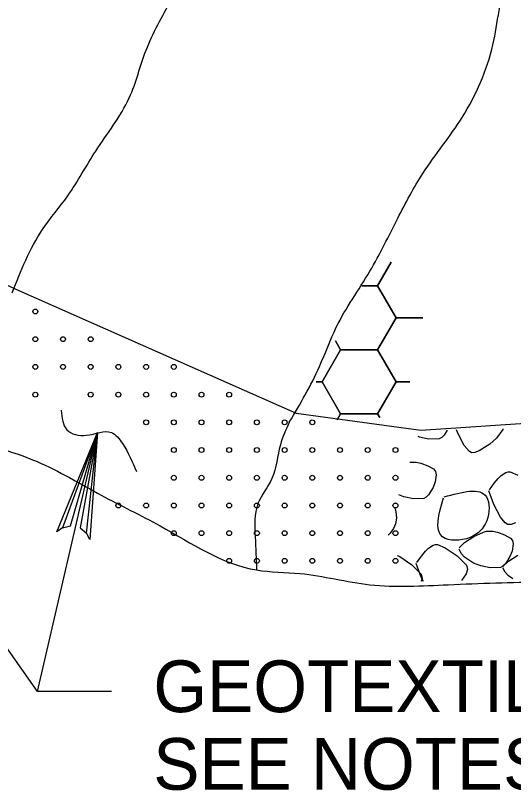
# Model space of a CAD drawing. Extents: x 3 to 3592, y -602 to 1171.
# Drawn here: x 112.7 to 146.4, y 989.7 to 1042.1 of the extents above; entities that cross this region are included whole.
import ezdxf

# ---------------------------------------------------------------- set-up
doc = ezdxf.new("R2010")
doc.units = 0
doc.layers.add('2', color=7, linetype='Continuous')
doc.layers.add('3', color=7, linetype='Continuous')

msp = doc.modelspace()

# ---------------------------------------------------------------- linework, layer by layer
at = {"layer": '2'}
for points in [[(72.63, 1042.034), (89.237, 1033.146), (93.834, 1032.306), (112.945, 1023.539), (131.708, 1015.242), (140.144, 1014.078), (148.58, 1014.66), (166.034, 1015.097), (185.087, 1019.755), (203.995, 1024.704), (212.286, 1026.887), (216.795, 1027.178), (222.031, 1029.216), (227.776, 1031.545), (231.267, 1031.691)], [(138.138, 1025.455), (137.217, 1023.86)], [(137.217, 1023.86), (138.138, 1025.455)], [(136.156, 1023.86), (137.217, 1023.86)], [(137.217, 1023.86), (136.156, 1023.86)], [(137.217, 1023.86), (138.467, 1021.695)], [(138.467, 1021.695), (137.217, 1023.86)], [(138.467, 1021.695), (137.217, 1019.53)], [(137.217, 1019.53), (138.467, 1021.695)], [(138.467, 1021.695), (140.272, 1021.695)], [(140.272, 1021.695), (138.467, 1021.695)], [(134.374, 1020.124), (134.717, 1019.53)], [(134.717, 1019.53), (134.374, 1020.124)], [(134.717, 1019.53), (133.467, 1017.365)], [(133.467, 1017.365), (134.717, 1019.53)], [(134.717, 1019.53), (137.217, 1019.53)], [(137.217, 1019.53), (134.717, 1019.53)], [(137.217, 1019.53), (138.467, 1017.365)], [(138.467, 1017.365), (137.217, 1019.53)], [(119.199, 996.409), (114.199, 996.409), (99.227, 1017.713)], [(133.467, 1017.365), (133.059, 1017.365)], [(133.059, 1017.365), (133.467, 1017.365)], [(134.717, 1015.2), (133.467, 1017.365)], [(133.467, 1017.365), (134.717, 1015.2)], [(138.467, 1017.365), (137.217, 1015.2)], [(137.217, 1015.2), (138.467, 1017.365)], [(138.467, 1017.365), (139.395, 1017.365)], [(139.395, 1017.365), (138.467, 1017.365)], [(134.717, 1015.2), (134.48, 1014.789)], [(134.48, 1014.789), (134.717, 1015.2)], [(137.217, 1015.2), (134.717, 1015.2)], [(134.717, 1015.2), (137.217, 1015.2)], [(137.365, 1014.943), (137.217, 1015.2)], [(137.217, 1015.2), (137.365, 1014.943)], [(141.925, 1014.083), (141.723, 1013.758)], [(142.633, 1013.917), (142.566, 1014.097)], [(145.681, 1014.131), (145.253, 1013.552)], [(145.692, 1014.167), (145.681, 1014.131)], [(114.199, 996.409), (118.257, 1013.927)], [(115.887, 1007.485), (116.425, 1007.621), (118.257, 1013.927), (115.887, 1007.485), (115.517, 1007.212), (118.257, 1013.927), (117.094, 1007.471), (117.515, 1007.128), (118.257, 1013.927), (117.75, 1006.695), (117.515, 1007.128)], [(140.047, 1013.619), (139.969, 1013.65)], [(140.687, 1013.484), (140.047, 1013.619)], [(141.388, 1013.506), (140.687, 1013.484)], [(141.554, 1013.593), (141.388, 1013.506)], [(141.723, 1013.758), (141.554, 1013.593)], [(143.086, 1013.048), (142.633, 1013.917)], [(145.253, 1013.552), (144.804, 1013.139)], [(143.406, 1012.663), (143.086, 1013.048)], [(144.804, 1013.139), (144.1, 1012.677)], [(143.582, 1012.557), (143.406, 1012.663)], [(143.803, 1012.563), (143.582, 1012.557)], [(144.1, 1012.677), (143.803, 1012.563)], [(139.393, 1011.923), (139.4, 1011.925)], [(139.4, 1011.925), (139.816, 1011.921)], [(139.816, 1011.921), (140.141, 1011.853)], [(140.141, 1011.853), (140.61, 1011.682)], [(140.61, 1011.682), (141.004, 1011.468)], [(141.004, 1011.468), (141.145, 1011.291)], [(141.188, 1011.067), (141.119, 1010.587)], [(141.145, 1011.291), (141.188, 1011.067)], [(145.373, 1010.808), (145.578, 1011.013)], [(145.578, 1011.013), (145.889, 1011.22)], [(145.889, 1011.22), (146.044, 1011.263)], [(146.044, 1011.263), (146.196, 1011.256)], [(146.196, 1011.256), (146.707, 1011.052)], [(141.119, 1010.587), (140.975, 1010.208)], [(144.782, 1010.045), (145.108, 1010.489)], [(145.108, 1010.489), (145.373, 1010.808)], [(140.975, 1010.208), (140.672, 1009.721)], [(145.085, 1009.061), (144.742, 1009.984)], [(138.996, 1009.582), (138.656, 1009.713)], [(139.637, 1009.447), (138.996, 1009.582)], [(140.338, 1009.468), (139.637, 1009.447)], [(140.504, 1009.555), (140.338, 1009.468)], [(140.672, 1009.721), (140.504, 1009.555)], [(138.364, 1008.835), (138.42, 1008.69)], [(145.539, 1008.193), (145.085, 1009.061)], [(138.42, 1008.69), (138.477, 1008.37)], [(138.477, 1008.37), (138.485, 1008.121)], [(138.435, 1007.758), (138.298, 1007.44)], [(138.485, 1008.121), (138.435, 1007.758)], [(145.858, 1007.807), (145.539, 1008.193)], [(146.035, 1007.702), (145.858, 1007.807)], [(146.553, 1007.821), (146.255, 1007.708)], [(138.298, 1007.44), (138.062, 1007.117)], [(144.383, 1007.192), (144.597, 1007.245)], [(144.597, 1007.245), (145.012, 1007.241)], [(145.012, 1007.241), (145.338, 1007.174)], [(146.255, 1007.708), (146.035, 1007.702)], [(138.062, 1007.117), (137.936, 1006.984)], [(143.103, 1006.482), (143.733, 1006.899)], [(143.733, 1006.899), (144.383, 1007.192)], [(145.338, 1007.174), (145.807, 1007.002)], [(145.807, 1007.002), (146.201, 1006.788)], [(146.201, 1006.788), (146.341, 1006.611)], [(140.66, 1006.095), (140.971, 1006.303)], [(140.971, 1006.303), (141.126, 1006.346)], [(141.126, 1006.346), (141.278, 1006.339)], [(141.278, 1006.339), (141.789, 1006.134)], [(142.727, 1006.122), (143.103, 1006.482)], [(146.384, 1006.387), (146.315, 1005.907)], [(146.341, 1006.611), (146.384, 1006.387)], [(140.191, 1005.571), (140.455, 1005.891)], [(140.455, 1005.891), (140.66, 1006.095)], [(141.789, 1006.134), (142.606, 1005.574)], [(142.873, 1005.747), (142.727, 1006.041)], [(143.098, 1005.489), (142.873, 1005.747)], [(146.315, 1005.907), (146.172, 1005.528)], [(138.551, 1005.601), (138.716, 1005.534)], [(138.716, 1005.534), (139.533, 1004.974)], [(139.865, 1005.127), (140.191, 1005.571)], [(142.606, 1005.574), (143.237, 1004.945)], [(143.714, 1005.086), (143.098, 1005.489)], [(145.694, 1004.852), (146.07, 1005.212)], [(146.172, 1005.528), (145.869, 1005.041)], [(146.07, 1005.212), (146.7, 1005.629)], [(139.533, 1004.974), (140.164, 1004.346)], [(140.167, 1004.144), (139.824, 1005.067)], [(143.311, 1004.661), (143.215, 1004.358)], [(143.237, 1004.945), (143.311, 1004.661)], [(144.193, 1004.902), (143.714, 1005.086)], [(144.833, 1004.767), (144.193, 1004.902)], [(145.534, 1004.789), (144.833, 1004.767)], [(145.7, 1004.876), (145.534, 1004.789)], [(145.84, 1004.477), (145.694, 1004.771)], [(145.869, 1005.041), (145.7, 1004.876)], [(140.164, 1004.346), (140.238, 1004.061)], [(140.322, 1003.848), (140.167, 1004.144)], [(140.238, 1004.061), (140.169, 1003.844)], [(143.215, 1004.358), (142.893, 1003.922)], [(146.065, 1004.22), (145.84, 1004.477)], [(146.368, 1004.022), (146.065, 1004.22)]]:
    msp.add_lwpolyline(points, dxfattribs=at)
for centre in [(114.051, 1022.115), (114.051, 1020.24), (115.926, 1020.24), (117.8, 1020.24), (114.051, 1018.365), (115.926, 1018.365), (117.8, 1018.365), (119.675, 1018.365), (121.55, 1018.365), (123.425, 1018.365), (114.051, 1016.49), (117.8, 1016.49), (119.675, 1016.49), (121.55, 1016.49), (123.425, 1016.49), (125.299, 1016.49), (127.174, 1016.49), (121.55, 1014.616), (123.425, 1014.616), (125.299, 1014.616), (127.174, 1014.616), (129.049, 1014.616), (130.924, 1014.616), (132.798, 1014.616), (123.425, 1012.741), (125.299, 1012.741), (127.174, 1012.741), (129.049, 1012.741), (130.924, 1012.741), (132.798, 1012.741), (134.673, 1012.741), (136.548, 1012.741), (138.423, 1012.741), (123.425, 1010.866), (125.299, 1010.866), (127.174, 1010.866), (129.049, 1010.866), (130.924, 1010.866), (132.798, 1010.866), (134.673, 1010.866), (136.548, 1010.866), (138.423, 1010.866), (119.675, 1008.991), (121.55, 1008.991), (123.425, 1008.991), (125.299, 1008.991), (127.174, 1008.991), (129.049, 1008.991), (130.924, 1008.991), (132.798, 1008.991), (134.673, 1008.991), (136.548, 1008.991), (138.423, 1008.991), (123.425, 1007.117), (125.299, 1007.117), (127.174, 1007.117), (129.049, 1007.117), (130.924, 1007.117), (132.798, 1007.117), (134.673, 1007.117), (136.548, 1007.117), (138.423, 1007.117), (127.174, 1005.242), (129.049, 1005.242), (130.924, 1005.242), (132.798, 1005.242), (134.673, 1005.242), (136.548, 1005.242), (138.423, 1005.242)]:
    msp.add_circle(centre, 0.166, dxfattribs=at)
for points in [[(72.566, 1042.011), (74.038, 1043.57), (74.795, 1045.652), (77.256, 1050.006), (78.96, 1053.034), (80.853, 1056.631), (83.124, 1059.849), (85.395, 1062.877), (87.856, 1066.663), (89.749, 1071.017), (92.399, 1074.234), (93.913, 1077.074), (95.995, 1080.481), (97.51, 1083.888), (99.213, 1088.62), (101.674, 1092.784), (104.324, 1096.192), (106.028, 1099.22), (107.163, 1102.817), (110.003, 1106.602), (112.085, 1109.252), (114.167, 1112.849), (116.249, 1116.635), (117.574, 1119.474), (119.656, 1123.638), (122.117, 1127.045), (122.566, 1128.614)], [(93.743, 1032.129), (94.86, 1034.106), (97.131, 1037.324), (99.024, 1040.163), (99.97, 1042.245), (101.674, 1045.463), (103.756, 1047.924), (105.27, 1050.384), (107.163, 1053.034), (109.435, 1056.82), (111.328, 1060.606), (113.031, 1063.445), (114.735, 1067.042), (116.249, 1070.259), (117.953, 1073.667), (119.845, 1076.695), (121.928, 1081.049), (124.388, 1084.456), (125.903, 1087.484), (129.878, 1092.595), (131.013, 1097.895), (133.853, 1102.059), (135.746, 1105.088), (137.638, 1108.495), (140.288, 1112.66), (142.371, 1115.688), (143.743, 1118.731)], [(112.493, 1023.379), (114.545, 1027.67), (116.249, 1029.942), (118.142, 1032.97), (120.413, 1036.567), (121.549, 1039.784), (123.253, 1043.192), (125.713, 1047.545), (127.228, 1050.006), (127.795, 1051.52), (128.742, 1053.981), (130.824, 1056.631), (132.149, 1059.092), (134.231, 1061.931), (135.556, 1065.717), (137.638, 1068.934), (141.046, 1074.802), (142.938, 1077.831), (143.885, 1080.67), (145.778, 1083.32), (148.238, 1087.106), (148.996, 1089.377), (149.942, 1092.027), (150.888, 1094.867), (152.403, 1098.274), (154.485, 1101.113), (155.999, 1103.574), (160.209, 1111.26)], [(131.243, 1014.629), (133.285, 1018.395), (134.421, 1021.045), (136.692, 1024.831), (138.585, 1028.427), (140.288, 1031.456), (142.938, 1035.242), (145.021, 1040.163), (145.967, 1044.706), (147.671, 1048.113), (148.996, 1050.763), (149.942, 1052.845), (151.456, 1055.117), (154.296, 1060.038), (156.756, 1064.202), (159.028, 1067.42), (161.488, 1070.827), (162.813, 1075.181), (163.571, 1077.831), (163.949, 1079.724), (165.463, 1082.752), (167.356, 1085.402), (168.492, 1086.917), (169.817, 1088.999), (171.142, 1091.27), (173.224, 1094.677), (173.792, 1097.138), (174.549, 1099.22), (176.642, 1103.729)], [(89.514, 1023.067), (93.156, 1021.045), (96.942, 1018.774), (102.242, 1016.313), (107.163, 1014.231), (114.167, 1011.959), (118.52, 1009.688), (122.495, 1007.606), (129.024, 1004.629), (131.96, 1004.388), (136.692, 1003.631), (141.992, 1003.631), (148.428, 1003.82), (153.538, 1003.82), (159.596, 1003.82), (167.553, 1004.629), (172.846, 1005.145), (177.578, 1006.281), (180.796, 1007.984), (184.013, 1009.12), (187.799, 1009.688), (193.667, 1010.256), (198.778, 1011.392), (202.563, 1013.095), (206.349, 1014.231), (206.319, 1014.966)], [(115.808, 1015.434), (116.185, 1014.116), (117.503, 1013.739), (119.199, 1013.927), (119.952, 1013.174), (120.894, 1011.29)], [(131.243, 1014.629), (130.635, 1013.095), (130.067, 1010.824), (129.121, 1009.12), (128.931, 1006.849), (129.024, 1004.629)], [(141.714, 1009.572), (144.582, 1009.572), (144.602, 1007.957), (143.471, 1006.826), (141.613, 1006.866), (141.673, 1009.512)]]:
    msp.add_spline(points, degree=3, dxfattribs=at)

# ---------------------------------------------------------------- texts
at = {"layer": '3'}
for s, p in [('GEOTEXTILE, CLASS 4, TYPE A,', (122.04, 995.007)), ('SEE NOTES 7 AND 8.', (122.04, 989.757))]:
    msp.add_text(s, height=3.5, dxfattribs=at).set_placement(p)

doc.saveas('drawing.dxf')
